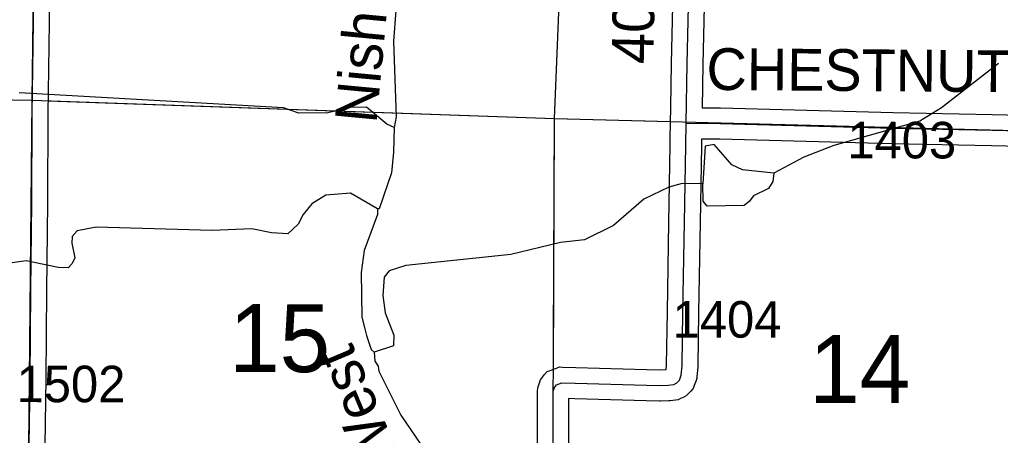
# Model space of a CAD drawing. Extents: x -132.8 to -73.3, y -60 to -26.
# Drawn here: x -101.183 to -99.304, y -53.411 to -52.615 of the extents above; entities that cross this region are included whole.
import ezdxf

# ---------------------------------------------------------------- set-up
doc = ezdxf.new("R2010")
doc.units = 0
for name, color, linetype in [('tdCoHydroRiver', 7, 'Continuous'), ('tdCoHydroTxtLg', 7, 'Continuous'), ('tdCoSecRdNmbr', 7, 'Continuous'), ('tdCoSecRdTxt', 7, 'Continuous'), ('tdCoSecRteBand', 7, 'Continuous'), ('tdCoSecRteCL', 7, 'Continuous'), ('tdCoSectLine', 7, 'Continuous'), ('tdCoSectLinePart', 7, 'Continuous'), ('tdCoSectNmbr', 7, 'Continuous'), ('tdCoSurfGravel', 7, 'Continuous'), ('tdCoTwpBndry', 7, 'Continuous'), ('tdCoTwpBndryShd', 7, 'Continuous')]:
    doc.layers.add(name, color=color, linetype=linetype)

msp = doc.modelspace()

# ---------------------------------------------------------------- linework, layer by layer
at = {"layer": 'tdCoHydroRiver'}
for points in [[(-100.3983, -52.2063), (-100.4021, -52.304), (-100.417, -52.4078), (-100.4343, -52.4753), (-100.437, -52.5241), (-100.4486, -52.5507), (-100.4623, -52.5977), (-100.4667, -52.656), (-100.4621, -52.8012), (-100.4657, -52.8217)], [(-99.3077, -52.6993), (-99.4169, -52.7836), (-99.4585, -52.8095), (-99.6237, -52.8563), (-99.681, -52.8787), (-99.7385, -52.9089)], [(-100.4657, -52.8217), (-100.4798, -52.815), (-100.5185, -52.7826), (-100.5501, -52.7835), (-100.5929, -52.7936), (-100.6482, -52.7939), (-100.6779, -52.7838), (-101.1839, -52.7551)], [(-100.4657, -52.8217), (-100.4667, -52.869), (-100.4708, -52.9083), (-100.4944, -52.9772), (-100.4976, -52.9771)], [(-99.7385, -52.9089), (-99.7983, -52.9029), (-99.8186, -52.893), (-99.8525, -52.8543), (-99.8699, -52.8571), (-99.8747, -52.9296)], [(-99.7385, -52.9089), (-99.7404, -52.9247), (-99.7486, -52.9387), (-99.7773, -52.9522), (-99.7855, -52.9631)], [(-99.8747, -52.9296), (-99.9141, -52.9287), (-99.9395, -52.936), (-99.9874, -52.9586), (-100.0453, -53.0093), (-100.1012, -53.0365), (-100.147, -53.0418), (-100.2423, -53.0649), (-100.4432, -53.0856), (-100.475, -53.096), (-100.4847, -53.1084), (-100.4871, -53.143), (-100.4831, -53.1762), (-100.4666, -53.2192), (-100.4671, -53.2397), (-100.5037, -53.2515)], [(-99.7855, -52.9631), (-99.7951, -52.9708), (-99.8662, -52.9723), (-99.8738, -52.9627), (-99.8747, -52.9296)], [(-100.4976, -52.9771), (-100.549, -52.9476), (-100.5964, -52.9512), (-100.6236, -52.968), (-100.6399, -52.9881), (-100.6497, -53.0068), (-100.6691, -53.0253), (-100.7006, -53.0231), (-100.7383, -53.0159), (-100.8141, -53.0189), (-101.0365, -53.0124), (-101.073, -53.0194), (-101.0827, -53.0303), (-101.083, -53.0429), (-101.0773, -53.0714), (-101.0823, -53.0823), (-101.0903, -53.09), (-101.1093, -53.0896), (-101.1706, -53.0772), (-101.2022, -53.0812)], [(-100.4976, -52.9771), (-100.4978, -52.9882), (-100.523, -53.057), (-100.5287, -53.0995), (-100.5274, -53.1847), (-100.5216, -53.2069), (-100.5187, -53.2196), (-100.5099, -53.2466), (-100.5037, -53.2515)], [(-100.5037, -53.2515), (-100.5025, -53.2689), (-100.4964, -53.2785), (-100.495, -53.288), (-100.4527, -53.3725), (-100.4145, -53.4286)]]:
    msp.add_lwpolyline(points, dxfattribs=at)
at = {"layer": 'tdCoSecRteBand'}
for points in [[(-101.1247, -52.465), (-101.1267, -52.6201), (-101.1284, -52.7539), (-101.1289, -52.7943), (-101.1299, -52.9654), (-101.1299, -52.9655), (-101.1299, -52.9656), (-101.1319, -53.1334), (-101.1329, -53.3023), (-101.1329, -53.3024), (-101.1329, -53.3025), (-101.1353, -53.4732)], [(-100.1907, -53.5464), (-100.1914, -53.4039), (-100.1914, -53.4038), (-100.1914, -53.4037), (-100.1914, -53.3372), (-100.1914, -53.3365), (-100.1914, -53.3358), (-100.1909, -53.3252), (-100.1907, -53.3215), (-100.1897, -53.3179), (-100.1874, -53.3105), (-100.1856, -53.3045), (-100.1816, -53.2997), (-100.1774, -53.2948), (-100.1724, -53.2889), (-100.1652, -53.2862), (-100.1548, -53.2822), (-100.1491, -53.2801), (-100.143, -53.2803), (-100.1178, -53.2813), (-99.9815, -53.285), (-99.9562, -53.2854), (-99.9448, -53.2851), (-99.9441, -53.2767), (-99.9423, -53.1744), (-99.9396, -53.0028), (-99.9396, -53.0027), (-99.9396, -53.0027), (-99.9369, -52.8555), (-99.9367, -52.8427), (-99.9362, -52.8127), (-99.9358, -52.7828), (-99.9358, -52.7828), (-99.9358, -52.7827), (-99.9345, -52.6992), (-99.9345, -52.6991), (-99.9344, -52.6989), (-99.9303, -52.5331)], [(-99.8703, -52.5345), (-99.8745, -52.7003), (-99.8758, -52.7836), (-99.8408, -52.7842), (-99.8407, -52.7842), (-99.8405, -52.7842), (-99.5097, -52.793), (-99.3204, -52.7965), (-99.3203, -52.7965), (-99.3202, -52.7965), (-99.1511, -52.8005)], [(-99.1527, -52.8604), (-99.3216, -52.8565), (-99.5109, -52.853), (-99.511, -52.853), (-99.5111, -52.853), (-99.8419, -52.8441), (-99.8767, -52.8436), (-99.8769, -52.8565), (-99.8769, -52.8565), (-99.8769, -52.8566), (-99.8796, -53.0038), (-99.8824, -53.1754), (-99.8824, -53.1754), (-99.8824, -53.1754), (-99.8841, -53.2787), (-99.8841, -53.2797), (-99.8842, -53.2807), (-99.8857, -53.2985), (-99.886, -53.3024), (-99.8873, -53.3061), (-99.8908, -53.3157), (-99.8929, -53.3217), (-99.8973, -53.3263), (-99.9022, -53.3315), (-99.906, -53.3354), (-99.911, -53.3378), (-99.9171, -53.3408), (-99.9217, -53.343), (-99.9266, -53.3435), (-99.9372, -53.3448), (-99.9385, -53.3449), (-99.9397, -53.3449), (-99.955, -53.3454), (-99.9558, -53.3455), (-99.9566, -53.3455), (-99.9827, -53.345), (-99.9828, -53.345), (-99.983, -53.345), (-100.1196, -53.3413), (-100.1197, -53.3412), (-100.1199, -53.3412), (-100.1314, -53.3408), (-100.1314, -53.4037), (-100.1307, -53.5452)]]:
    msp.add_lwpolyline(points, dxfattribs=at)
at = {"layer": 'tdCoSecRteCL'}
for points in [[(-101.1653, -53.4727), (-101.1629, -53.3021), (-101.1619, -53.1332), (-101.1599, -52.9652), (-101.1589, -52.7941), (-101.1584, -52.7535), (-101.1567, -52.6197), (-101.1547, -52.4646), (-101.1533, -52.292), (-101.1515, -52.1403), (-101.1493, -51.9753), (-101.1481, -51.8399), (-101.1468, -51.7734), (-101.1409, -51.6207), (-101.1335, -51.4597), (-101.1286, -51.3319), (-101.1221, -51.1813)], [(-99.9062, -52.8132), (-99.9045, -52.6997), (-99.9003, -52.5337), (-99.8973, -52.3784), (-99.8934, -52.2116), (-99.8906, -52.0583), (-99.8904, -52.0449), (-99.8882, -51.9393), (-99.8873, -51.8985), (-99.8873, -51.8985), (-99.887, -51.8805), (-99.8868, -51.8097)], [(-100.1607, -53.5463), (-100.1614, -53.4037), (-100.1614, -53.3372), (-100.1609, -53.3266), (-100.1587, -53.3192), (-100.1545, -53.3142), (-100.1442, -53.3103), (-100.1188, -53.3113), (-99.9821, -53.315), (-99.956, -53.3155), (-99.9407, -53.315), (-99.9301, -53.3137), (-99.9239, -53.3108), (-99.919, -53.3056), (-99.9156, -53.296), (-99.9141, -53.2782), (-99.9124, -53.1749), (-99.9096, -53.0033), (-99.9069, -52.856), (-99.9062, -52.8132)], [(-99.9062, -52.8132), (-99.8413, -52.8141), (-99.5103, -52.823), (-99.3209, -52.8265), (-99.1518, -52.8304), (-98.8914, -52.8403), (-98.6359, -52.8494), (-98.4312, -52.8573), (-98.139, -52.8677), (-98.0968, -52.8684), (-97.7004, -52.875)]]:
    msp.add_lwpolyline(points, dxfattribs=at)
at = {"layer": 'tdCoSectLine'}
for points in [[(-101.159, -52.7691), (-101.1472, -51.7734)], [(-100.1583, -52.8044), (-100.1176, -51.803)], [(-102.16, -52.7518), (-101.159, -52.7691)], [(-101.1689, -53.7687), (-101.159, -52.7691)], [(-101.159, -52.7691), (-100.1583, -52.8044)], [(-100.1628, -53.8028), (-100.1583, -52.8044)], [(-100.1583, -52.8044), (-99.1522, -52.8304)]]:
    msp.add_lwpolyline(points, dxfattribs=at)
at = {"layer": 'tdCoSectLinePart'}
for points in [[(-100.1583, -52.8044), (-100.1176, -51.803)], [(-101.129, -52.7702), (-100.1583, -52.8044)], [(-100.1605, -53.2847), (-100.1583, -52.8044)], [(-100.1583, -52.8044), (-99.9368, -52.8101)]]:
    msp.add_lwpolyline(points, dxfattribs=at)
at = {"layer": 'tdCoSurfGravel'}
for points in [[(-101.1584, -52.7535), (-101.1567, -52.6197), (-101.1547, -52.4646), (-101.1533, -52.292), (-101.1515, -52.1403), (-101.1493, -51.9753), (-101.1481, -51.8399), (-101.1468, -51.7734)], [(-100.1607, -53.5463), (-100.1614, -53.4037), (-100.1614, -53.3372), (-100.1609, -53.3266), (-100.1587, -53.3192), (-100.1545, -53.3142), (-100.1442, -53.3103), (-100.1188, -53.3113), (-99.9821, -53.315), (-99.956, -53.3155), (-99.9407, -53.315), (-99.9301, -53.3137), (-99.9239, -53.3108), (-99.919, -53.3056), (-99.9156, -53.296), (-99.9141, -53.2782), (-99.9124, -53.1749), (-99.9096, -53.0033), (-99.9069, -52.856), (-99.9062, -52.8132), (-99.9045, -52.6997), (-99.9003, -52.5337)], [(-101.1685, -53.7546), (-101.1678, -53.6463), (-101.1653, -53.4727), (-101.1629, -53.3021), (-101.1619, -53.1332), (-101.1599, -52.9652), (-101.1589, -52.7941), (-101.1584, -52.7535)], [(-99.9062, -52.8132), (-99.8413, -52.8141), (-99.5103, -52.823), (-99.3209, -52.8265), (-99.1518, -52.8304), (-98.8914, -52.8403), (-98.6359, -52.8494), (-98.4312, -52.8573), (-98.139, -52.8677), (-98.0968, -52.8684)]]:
    msp.add_lwpolyline(points, dxfattribs=at)
at = {"layer": 'tdCoTwpBndry'}
msp.add_lwpolyline([(-101.129, -52.7702), (-100.1583, -52.8044), (-99.9366, -52.8101)], dxfattribs=at)
at = {"layer": 'tdCoTwpBndryShd'}
msp.add_lwpolyline([(-104.1108, -52.7294), (-103.1737, -52.739), (-102.16, -52.7518), (-101.159, -52.7691), (-100.1583, -52.8044), (-99.1522, -52.8304), (-98.1499, -52.8673)], dxfattribs=at)

# ---------------------------------------------------------------- texts
at = {"layer": 'tdCoHydroTxtLg'}
for s, rotation, p in [('Nishnabotna', 84.6066, (-100.4998, -52.8151)), ('West', 112.8083, (-100.4528, -53.4567))]:
    msp.add_text(s, height=0.08, rotation=rotation, dxfattribs=at).set_placement(p)
at = {"layer": 'tdCoSecRdNmbr'}
for s, rotation, p in [('1403', 359.9248, (-99.5974, -52.8806)), ('1404', 359.9246, (-99.9322, -53.2239)), ('1502', 359.9237, (-101.1889, -53.3475))]:
    msp.add_text(s, height=0.07, rotation=rotation, dxfattribs=at).set_placement(p)
at = {"layer": 'tdCoSecRdTxt'}
for s, rotation, p in [('400TH ST', 88.7252, (-99.9695, -52.7007)), ('CHESTNUT RD', 359.5579, (-99.8676, -52.7495))]:
    msp.add_text(s, height=0.08, rotation=rotation, dxfattribs=at).set_placement(p)
at = {"layer": 'tdCoSectNmbr'}
for s, rotation, p in [('15', 359.924, (-100.7818, -53.2898)), ('14', 359.9248, (-99.6706, -53.3489))]:
    msp.add_text(s, height=0.13, rotation=rotation, dxfattribs=at).set_placement(p)

doc.saveas('drawing.dxf')
